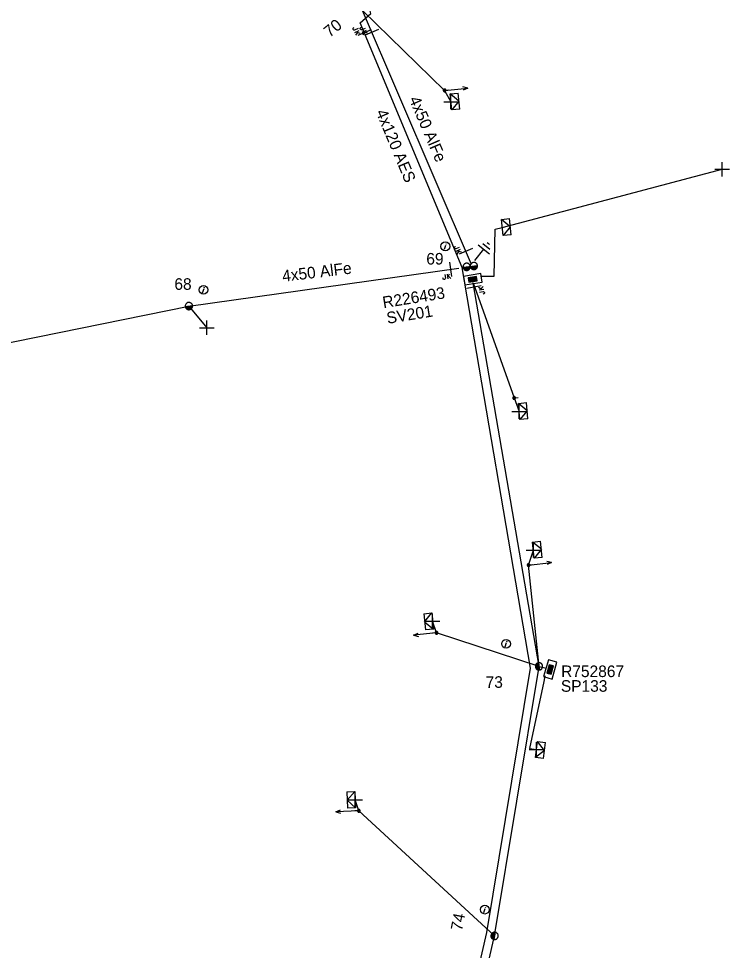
# Model space of a CAD drawing. Extents: x -544780 to -541582, y -1198995 to -1196551.
# Drawn here: x -542641.2 to -542579.9, y -1198149.8 to -1198069.4 of the extents above; entities that cross this region are included whole.
import ezdxf

# ---------------------------------------------------------------- set-up
doc = ezdxf.new("R2010")
doc.units = 0
for name, color, linetype in [('Vrstva 1', 7, 'Continuous'), ('Vrstva 10', 7, 'Continuous'), ('Vrstva 13', 7, 'Continuous'), ('Vrstva 14', 7, 'Continuous'), ('Vrstva 15', 7, 'Continuous'), ('Vrstva 18', 7, 'Continuous'), ('Vrstva 2', 7, 'Continuous'), ('Vrstva 28', 7, 'Continuous'), ('Vrstva 29', 7, 'Continuous'), ('Vrstva 30', 7, 'Continuous'), ('Vrstva 31', 7, 'Continuous'), ('Vrstva 34', 7, 'Continuous'), ('Vrstva 36', 7, 'Continuous'), ('Vrstva 5', 7, 'Continuous'), ('Vrstva 50', 7, 'Continuous'), ('Vrstva 51', 7, 'Continuous'), ('Vrstva 52', 7, 'Continuous'), ('Vrstva 54', 7, 'Continuous'), ('Vrstva 59', 7, 'Continuous'), ('Vrstva 8', 7, 'Continuous'), ('Vrstva 9', 7, 'Continuous')]:
    doc.layers.add(name, color=color, linetype=linetype)

# ---------------------------------------------------------------- blocks, each defined once
blk = doc.blocks.new('NN440')
at = {"layer": 'Vrstva 2'}
for points in [[(0.63, 0), (0.63, 0.06), (0.62, 0.13), (0.6, 0.19), (0.58, 0.25), (0.55, 0.31), (0.51, 0.37), (0.47, 0.42), (0.42, 0.46), (0.37, 0.51), (0.32, 0.54), (0.26, 0.57), (0.2, 0.59), (0.13, 0.61), (0.07, 0.62), (0, 0.63), (-0.06, 0.62), (-0.13, 0.61), (-0.19, 0.59), (-0.26, 0.57), (-0.31, 0.54), (-0.37, 0.51), (-0.42, 0.46), (-0.47, 0.42), (-0.51, 0.37), (-0.54, 0.31), (-0.57, 0.25), (-0.6, 0.19), (-0.62, 0.13), (-0.63, 0.06), (-0.63, 0), (-0.63, -0.07), (-0.62, -0.14), (-0.6, -0.2), (-0.57, -0.26), (-0.54, -0.32), (-0.51, -0.37), (-0.47, -0.43), (-0.42, -0.47), (-0.37, -0.51), (-0.31, -0.55), (-0.26, -0.58), (-0.19, -0.6), (-0.13, -0.62), (-0.06, -0.63), (0, -0.63), (0.07, -0.63), (0.13, -0.62), (0.2, -0.6), (0.26, -0.58), (0.32, -0.55), (0.37, -0.51), (0.42, -0.47), (0.47, -0.43), (0.51, -0.37), (0.55, -0.32), (0.58, -0.26), (0.6, -0.2), (0.62, -0.14), (0.63, -0.07), (0.63, 0)], [(-0.63, 0), (0.63, 0)], [(-0.6, -0.18), (0.57, -0.18)], [(-0.51, -0.32), (0.5, -0.32)], [(-0.37, -0.47), (0.35, -0.47)]]:
    blk.add_lwpolyline(points, dxfattribs=at)
blk = doc.blocks.new('NN450')
at = {"layer": 'Vrstva 2'}
for points in [[(0, 0), (0, 0.07), (-0.01, 0.13), (-0.03, 0.19), (-0.05, 0.25), (-0.08, 0.31), (-0.12, 0.37), (-0.16, 0.42), (-0.21, 0.46), (-0.26, 0.51), (-0.31, 0.54), (-0.37, 0.57), (-0.43, 0.59), (-0.5, 0.61), (-0.56, 0.62), (-0.63, 0.62), (-0.69, 0.62), (-0.75, 0.61), (-0.82, 0.59), (-0.88, 0.57), (-0.94, 0.54), (-0.99, 0.51), (-1.04, 0.46), (-1.09, 0.42), (-1.13, 0.37), (-1.17, 0.31), (-1.2, 0.25), (-1.22, 0.19), (-1.24, 0.13), (-1.25, 0.07), (-1.25, 0), (-1.25, -0.07), (-1.24, -0.13), (-1.22, -0.19), (-1.2, -0.25), (-1.17, -0.31), (-1.13, -0.37), (-1.09, -0.42), (-1.04, -0.46), (-0.99, -0.51), (-0.94, -0.54), (-0.88, -0.57), (-0.82, -0.59), (-0.75, -0.61), (-0.69, -0.62), (-0.62, -0.63), (-0.56, -0.62), (-0.5, -0.61), (-0.43, -0.59), (-0.37, -0.57), (-0.31, -0.54), (-0.26, -0.51), (-0.21, -0.46), (-0.16, -0.42), (-0.12, -0.37), (-0.08, -0.31), (-0.05, -0.25), (-0.03, -0.19), (-0.01, -0.13), (0, -0.07), (0, 0)], [(1.25, 0), (1.25, 0.07), (1.24, 0.13), (1.22, 0.19), (1.2, 0.25), (1.17, 0.31), (1.13, 0.37), (1.09, 0.42), (1.04, 0.46), (0.99, 0.51), (0.94, 0.54), (0.88, 0.57), (0.82, 0.59), (0.75, 0.61), (0.69, 0.62), (0.62, 0.62), (0.56, 0.62), (0.5, 0.61), (0.43, 0.59), (0.37, 0.57), (0.31, 0.54), (0.26, 0.51), (0.21, 0.46), (0.16, 0.42), (0.12, 0.37), (0.08, 0.31), (0.05, 0.25), (0.03, 0.19), (0.01, 0.13), (0, 0.07), (0, 0), (0, -0.07), (0.01, -0.13), (0.03, -0.19), (0.05, -0.25), (0.08, -0.31), (0.12, -0.37), (0.16, -0.42), (0.21, -0.46), (0.26, -0.51), (0.31, -0.54), (0.37, -0.57), (0.43, -0.59), (0.5, -0.61), (0.56, -0.62), (0.63, -0.63), (0.69, -0.62), (0.75, -0.61), (0.82, -0.59), (0.88, -0.57), (0.94, -0.54), (0.99, -0.51), (1.04, -0.46), (1.09, -0.42), (1.13, -0.37), (1.17, -0.31), (1.2, -0.25), (1.22, -0.19), (1.24, -0.13), (1.25, -0.07), (1.25, 0)], [(-1.25, 0), (1.25, 0)], [(-1.23, -0.16), (-0.02, -0.16)], [(-1.16, -0.32), (-0.09, -0.32)], [(-1.03, -0.47), (-0.22, -0.47)], [(0.02, -0.16), (1.23, -0.16)], [(0.09, -0.32), (1.16, -0.32)], [(0.22, -0.47), (1.03, -0.47)]]:
    blk.add_lwpolyline(points, dxfattribs=at)
blk = doc.blocks.new('NN560')
at = {"layer": 'Vrstva 2'}
for points in [[(1.999, -0.001), (1.59, 0.141)], [(0, -0.001), (1.999, -0.001)], [(1.999, -0.001), (1.59, -0.134)]]:
    blk.add_lwpolyline(points, dxfattribs=at)
blk = doc.blocks.new('NN840')
at = {"layer": 'Vrstva 15'}
for points in [[(0.003, 0.619), (0.003, -0.631)], [(-0.745, -0.71), (-0.745, -0.66)], [(-0.73, -0.764), (-0.745, -0.71)], [(-0.657, -0.798), (-0.73, -0.764)], [(-0.627, -0.798), (-0.657, -0.798)], [(-0.558, -0.764), (-0.627, -0.798)], [(-0.538, -0.71), (-0.558, -0.764)], [(-0.538, -0.385), (-0.538, -0.71)], [(-0.332, -0.385), (-0.332, -0.798)], [(-0.332, -0.641), (-0.125, -0.385)], [(-0.263, -0.557), (-0.091, -0.798)]]:
    blk.add_lwpolyline(points, dxfattribs=at)
blk = doc.blocks.new('NN770')
at = {"layer": 'Vrstva 10'}
for p, q in [((0.002, 0.187), (0.002, 0.263)), ((0.002, -0.276), (0.002, 0.111))]:
    blk.add_line(p, q, dxfattribs=at)
blk.add_circle((0, -0.008), 0.375, dxfattribs=at)
blk = doc.blocks.new('NN800')
at = {"layer": 'Vrstva 1'}
for points in [[(-0.442, 0.442), (0.442, -0.442)], [(-0.442, -0.442), (0.442, 0.442)]]:
    blk.add_lwpolyline(points, dxfattribs=at)
blk = doc.blocks.new('NN620')
at = {"layer": 'Vrstva 8'}
for points in [[(0.752, 0.004), (-0.748, 0.004)], [(-0.748, 0.004), (-0.748, -0.746)], [(0.752, -0.746), (0.752, 0.004)], [(-0.748, -0.746), (0.752, -0.746)], [(0.368, -0.18), (-0.376, -0.18)], [(-0.376, -0.18), (-0.376, -0.558)], [(-0.376, -0.558), (0.368, -0.558)], [(0.321, -0.227), (-0.329, -0.227)], [(-0.329, -0.227), (-0.329, -0.51)], [(-0.329, -0.51), (0.321, -0.51)], [(0.274, -0.274), (-0.281, -0.274)], [(-0.281, -0.274), (-0.281, -0.463)], [(-0.281, -0.463), (0.274, -0.463)], [(0.227, -0.321), (-0.234, -0.321)], [(-0.234, -0.321), (-0.234, -0.416)], [(-0.234, -0.416), (0.227, -0.416)], [(-0.193, -0.369), (0.185, -0.369)], [(0.227, -0.416), (0.227, -0.321)], [(0.274, -0.463), (0.274, -0.274)], [(0.321, -0.51), (0.321, -0.227)], [(0.368, -0.558), (0.368, -0.18)]]:
    blk.add_lwpolyline(points, dxfattribs=at)
blk = doc.blocks.new('NN630')
at = {"layer": 'Vrstva 9'}
for points in [[(-0.003, -0.7), (-0.703, 0)], [(-0.703, -0.7), (-0.703, 0), (0.697, 0), (0.697, -0.7)], [(-0.703, -0.7), (0.697, -0.7)], [(-0.003, -0.7), (0.697, 0)]]:
    blk.add_lwpolyline(points, dxfattribs=at)
blk = doc.blocks.new('NN810')
at = {"layer": 'Vrstva 14'}
for points in [[(0.004, -0.64), (0.004, -1.89)], [(0.629, -1.89), (-0.621, -1.89)], [(0.388, -2.2), (-0.399, -2.2)], [(0.004, -2.515), (-0.124, -2.515)], [(0.137, -2.515), (0.004, -2.515)]]:
    blk.add_lwpolyline(points, dxfattribs=at)
blk = doc.blocks.new('NN500')
at = {"layer": 'Vrstva 2'}
for points in [[(0, -0.24), (0.02, -0.23), (0.05, -0.23), (0.07, -0.22), (0.09, -0.22), (0.12, -0.2), (0.14, -0.19), (0.16, -0.18), (0.17, -0.16), (0.19, -0.14), (0.2, -0.12), (0.21, -0.1), (0.22, -0.07), (0.23, -0.05), (0.23, -0.02), (0.23, 0), (0.23, 0.02), (0.23, 0.05), (0.22, 0.07), (0.21, 0.1), (0.2, 0.12), (0.19, 0.14), (0.17, 0.16), (0.16, 0.17), (0.14, 0.19), (0.12, 0.2), (0.09, 0.21), (0.07, 0.22), (0.05, 0.23), (0.02, 0.23), (0, 0.23), (-0.03, 0.23), (-0.05, 0.23), (-0.07, 0.22), (-0.1, 0.21), (-0.12, 0.2), (-0.14, 0.19), (-0.16, 0.17), (-0.18, 0.16), (-0.19, 0.14), (-0.2, 0.12), (-0.22, 0.1), (-0.22, 0.07), (-0.23, 0.05), (-0.23, 0.02), (-0.24, 0), (-0.23, -0.02), (-0.23, -0.05), (-0.22, -0.07), (-0.22, -0.1), (-0.2, -0.12), (-0.19, -0.14), (-0.18, -0.16), (-0.16, -0.18), (-0.14, -0.19), (-0.12, -0.2), (-0.1, -0.22), (-0.07, -0.22), (-0.05, -0.23), (-0.03, -0.23), (0, -0.24)], [(0, -0.24), (0.02, -0.23), (0.05, -0.23), (0.07, -0.22), (0.09, -0.22), (0.12, -0.2), (0.14, -0.19), (0.16, -0.18), (0.17, -0.16), (0.19, -0.14), (0.2, -0.12), (0.21, -0.1), (0.22, -0.07), (0.23, -0.05), (0.23, -0.02), (0.23, 0), (0.23, 0.02), (0.23, 0.05), (0.22, 0.07), (0.21, 0.1), (0.2, 0.12), (0.19, 0.14), (0.17, 0.16), (0.16, 0.17), (0.14, 0.19), (0.12, 0.2), (0.09, 0.21), (0.07, 0.22), (0.05, 0.23), (0.02, 0.23), (0, 0.23), (-0.03, 0.23), (-0.05, 0.23), (-0.07, 0.22), (-0.1, 0.21), (-0.12, 0.2), (-0.14, 0.19), (-0.16, 0.17), (-0.18, 0.16), (-0.19, 0.14), (-0.2, 0.12), (-0.22, 0.1), (-0.22, 0.07), (-0.23, 0.05), (-0.23, 0.02), (-0.24, 0), (-0.23, -0.02), (-0.23, -0.05), (-0.22, -0.07), (-0.22, -0.1), (-0.2, -0.12), (-0.19, -0.14), (-0.18, -0.16), (-0.16, -0.18), (-0.14, -0.19), (-0.12, -0.2), (-0.1, -0.22), (-0.07, -0.22), (-0.05, -0.23), (-0.03, -0.23), (0, -0.24)], [(0, -0.21), (0.02, -0.2), (0.04, -0.2), (0.06, -0.2), (0.08, -0.19), (0.1, -0.18), (0.12, -0.17), (0.14, -0.15), (0.15, -0.14), (0.16, -0.12), (0.18, -0.1), (0.19, -0.08), (0.19, -0.06), (0.2, -0.04), (0.2, -0.02), (0.2, 0), (0.2, 0.02), (0.2, 0.04), (0.19, 0.06), (0.19, 0.08), (0.18, 0.1), (0.16, 0.12), (0.15, 0.14), (0.14, 0.15), (0.12, 0.17), (0.1, 0.18), (0.08, 0.19), (0.06, 0.19), (0.04, 0.2), (0.02, 0.2), (0, 0.2), (-0.02, 0.2), (-0.04, 0.2), (-0.06, 0.19), (-0.08, 0.19), (-0.1, 0.18), (-0.12, 0.17), (-0.14, 0.15), (-0.15, 0.14), (-0.17, 0.12), (-0.18, 0.1), (-0.19, 0.08), (-0.2, 0.06), (-0.2, 0.04), (-0.21, 0.02), (-0.21, 0), (-0.21, -0.02), (-0.2, -0.04), (-0.2, -0.06), (-0.19, -0.08), (-0.18, -0.1), (-0.17, -0.12), (-0.15, -0.14), (-0.14, -0.15), (-0.12, -0.17), (-0.1, -0.18), (-0.08, -0.19), (-0.06, -0.2), (-0.04, -0.2), (-0.02, -0.2), (0, -0.21)], [(0, -0.18), (0.02, -0.18), (0.04, -0.17), (0.05, -0.17), (0.07, -0.16), (0.09, -0.15), (0.1, -0.14), (0.12, -0.13), (0.13, -0.12), (0.14, -0.1), (0.15, -0.09), (0.16, -0.07), (0.17, -0.05), (0.17, -0.04), (0.17, -0.02), (0.17, 0), (0.17, 0.02), (0.17, 0.04), (0.17, 0.05), (0.16, 0.07), (0.15, 0.09), (0.14, 0.1), (0.13, 0.12), (0.12, 0.13), (0.1, 0.14), (0.09, 0.15), (0.07, 0.16), (0.05, 0.17), (0.04, 0.17), (0.02, 0.17), (0, 0.18), (-0.02, 0.17), (-0.04, 0.17), (-0.06, 0.17), (-0.07, 0.16), (-0.09, 0.15), (-0.1, 0.14), (-0.12, 0.13), (-0.13, 0.12), (-0.14, 0.1), (-0.15, 0.09), (-0.16, 0.07), (-0.17, 0.05), (-0.17, 0.04), (-0.18, 0.02), (-0.18, 0), (-0.18, -0.02), (-0.17, -0.04), (-0.17, -0.05), (-0.16, -0.07), (-0.15, -0.09), (-0.14, -0.1), (-0.13, -0.12), (-0.12, -0.13), (-0.1, -0.14), (-0.09, -0.15), (-0.07, -0.16), (-0.06, -0.17), (-0.04, -0.17), (-0.02, -0.18), (0, -0.18)], [(0, -0.15), (0.01, -0.15), (0.03, -0.14), (0.04, -0.14), (0.06, -0.13), (0.07, -0.13), (0.08, -0.12), (0.1, -0.11), (0.11, -0.1), (0.12, -0.09), (0.13, -0.07), (0.13, -0.06), (0.14, -0.05), (0.14, -0.03), (0.14, -0.02), (0.14, 0), (0.14, 0.01), (0.14, 0.03), (0.14, 0.04), (0.13, 0.06), (0.13, 0.07), (0.12, 0.09), (0.11, 0.1), (0.1, 0.11), (0.08, 0.12), (0.07, 0.13), (0.06, 0.13), (0.04, 0.14), (0.03, 0.14), (0.01, 0.14), (0, 0.15), (-0.02, 0.14), (-0.03, 0.14), (-0.05, 0.14), (-0.06, 0.13), (-0.07, 0.13), (-0.09, 0.12), (-0.1, 0.11), (-0.11, 0.1), (-0.12, 0.09), (-0.13, 0.07), (-0.13, 0.06), (-0.14, 0.04), (-0.14, 0.03), (-0.15, 0.01), (-0.15, 0), (-0.15, -0.02), (-0.14, -0.03), (-0.14, -0.05), (-0.13, -0.06), (-0.13, -0.07), (-0.12, -0.09), (-0.11, -0.1), (-0.1, -0.11), (-0.09, -0.12), (-0.07, -0.13), (-0.06, -0.13), (-0.05, -0.14), (-0.03, -0.14), (-0.02, -0.15), (0, -0.15)], [(0, -0.12), (0.01, -0.12), (0.02, -0.11), (0.03, -0.11), (0.05, -0.11), (0.06, -0.1), (0.07, -0.09), (0.08, -0.09), (0.09, -0.08), (0.09, -0.07), (0.1, -0.06), (0.11, -0.05), (0.11, -0.04), (0.11, -0.02), (0.11, -0.01), (0.12, 0), (0.11, 0.01), (0.11, 0.02), (0.11, 0.04), (0.11, 0.05), (0.1, 0.06), (0.09, 0.07), (0.09, 0.08), (0.08, 0.09), (0.07, 0.09), (0.06, 0.1), (0.05, 0.11), (0.03, 0.11), (0.02, 0.11), (0.01, 0.12), (0, 0.12), (-0.01, 0.12), (-0.03, 0.11), (-0.04, 0.11), (-0.05, 0.11), (-0.06, 0.1), (-0.07, 0.09), (-0.08, 0.09), (-0.09, 0.08), (-0.1, 0.07), (-0.1, 0.06), (-0.11, 0.05), (-0.11, 0.04), (-0.12, 0.02), (-0.12, 0.01), (-0.12, 0), (-0.12, -0.01), (-0.12, -0.02), (-0.11, -0.04), (-0.11, -0.05), (-0.1, -0.06), (-0.1, -0.07), (-0.09, -0.08), (-0.08, -0.09), (-0.07, -0.09), (-0.06, -0.1), (-0.05, -0.11), (-0.04, -0.11), (-0.03, -0.11), (-0.01, -0.12), (0, -0.12)], [(0, -0.09), (0.01, -0.09), (0.02, -0.09), (0.03, -0.08), (0.03, -0.08), (0.04, -0.08), (0.05, -0.07), (0.06, -0.07), (0.06, -0.06), (0.07, -0.05), (0.07, -0.04), (0.08, -0.04), (0.08, -0.03), (0.08, -0.02), (0.09, -0.01), (0.09, 0), (0.09, 0.01), (0.08, 0.02), (0.08, 0.03), (0.08, 0.03), (0.07, 0.04), (0.07, 0.05), (0.06, 0.06), (0.06, 0.06), (0.05, 0.07), (0.04, 0.07), (0.03, 0.08), (0.03, 0.08), (0.02, 0.08), (0.01, 0.09), (0, 0.09), (-0.01, 0.09), (-0.02, 0.08), (-0.03, 0.08), (-0.04, 0.08), (-0.04, 0.07), (-0.05, 0.07), (-0.06, 0.06), (-0.07, 0.06), (-0.07, 0.05), (-0.08, 0.04), (-0.08, 0.03), (-0.08, 0.03), (-0.09, 0.02), (-0.09, 0.01), (-0.09, 0), (-0.09, -0.01), (-0.09, -0.02), (-0.08, -0.03), (-0.08, -0.04), (-0.08, -0.04), (-0.07, -0.05), (-0.07, -0.06), (-0.06, -0.07), (-0.05, -0.07), (-0.04, -0.08), (-0.04, -0.08), (-0.03, -0.08), (-0.02, -0.09), (-0.01, -0.09), (0, -0.09)], [(0, -0.06), (0, -0.06), (0.01, -0.06), (0.02, -0.05), (0.02, -0.05), (0.03, -0.05), (0.03, -0.05), (0.04, -0.04), (0.04, -0.04), (0.05, -0.03), (0.05, -0.03), (0.05, -0.02), (0.05, -0.02), (0.05, -0.01), (0.06, -0.01), (0.06, 0), (0.06, 0.01), (0.05, 0.01), (0.05, 0.02), (0.05, 0.02), (0.05, 0.03), (0.05, 0.03), (0.04, 0.04), (0.04, 0.04), (0.03, 0.05), (0.03, 0.05), (0.02, 0.05), (0.02, 0.05), (0.01, 0.06), (0, 0.06), (0, 0.06), (-0.01, 0.06), (-0.01, 0.06), (-0.02, 0.05), (-0.02, 0.05), (-0.03, 0.05), (-0.03, 0.05), (-0.04, 0.04), (-0.04, 0.04), (-0.05, 0.03), (-0.05, 0.03), (-0.05, 0.02), (-0.06, 0.02), (-0.06, 0.01), (-0.06, 0.01), (-0.06, 0), (-0.06, -0.01), (-0.06, -0.01), (-0.06, -0.02), (-0.05, -0.02), (-0.05, -0.03), (-0.05, -0.03), (-0.04, -0.04), (-0.04, -0.04), (-0.03, -0.05), (-0.03, -0.05), (-0.02, -0.05), (-0.02, -0.05), (-0.01, -0.06), (-0.01, -0.06), (0, -0.06)], [(0, -0.03), (0, -0.03), (0, -0.03), (0.01, -0.03), (0.01, -0.03), (0.01, -0.02), (0.02, -0.02), (0.02, -0.02), (0.02, -0.02), (0.02, -0.02), (0.02, -0.01), (0.02, -0.01), (0.03, -0.01), (0.03, -0.01), (0.03, 0), (0.03, 0), (0.03, 0), (0.03, 0.01), (0.03, 0.01), (0.02, 0.01), (0.02, 0.01), (0.02, 0.02), (0.02, 0.02), (0.02, 0.02), (0.02, 0.02), (0.01, 0.02), (0.01, 0.02), (0.01, 0.03), (0, 0.03), (0, 0.03), (0, 0.03), (0, 0.03), (-0.01, 0.03), (-0.01, 0.03), (-0.01, 0.02), (-0.02, 0.02), (-0.02, 0.02), (-0.02, 0.02), (-0.02, 0.02), (-0.02, 0.02), (-0.03, 0.01), (-0.03, 0.01), (-0.03, 0.01), (-0.03, 0.01), (-0.03, 0), (-0.03, 0), (-0.03, 0), (-0.03, -0.01), (-0.03, -0.01), (-0.03, -0.01), (-0.03, -0.01), (-0.02, -0.02), (-0.02, -0.02), (-0.02, -0.02), (-0.02, -0.02), (-0.02, -0.02), (-0.01, -0.03), (-0.01, -0.03), (-0.01, -0.03), (0, -0.03), (0, -0.03)], [(0.23, 0), (0.7, 0)]]:
    blk.add_lwpolyline(points, dxfattribs=at)

msp = doc.modelspace()

# ---------------------------------------------------------------- linework, layer by layer
at = {"layer": 'Vrstva 1'}
for points in [[(-542602.187, -1198090.645), (-542611.599, -1198068.738)], [(-542643.45, -1198097.65), (-542626.56, -1198094.23), (-542603.282, -1198090.95)], [(-542596.361, -1198125.303), (-542602.029, -1198092.226)], [(-542605.571, -1198172.106), (-542600.193, -1198148.545), (-542596.361, -1198125.303)]]:
    msp.add_lwpolyline(points, dxfattribs=at)
at = {"layer": 'Vrstva 5'}
msp.add_lwpolyline([(-542596.361, -1198125.303), (-542595.75, -1198125.471)], dxfattribs=at)
at = {"layer": 'Vrstva 50'}
msp.add_lwpolyline([(-542605.918, -1198172.022), (-542606.121, -1198171.206), (-542600.863, -1198148.266), (-542597.105, -1198125.466), (-542602.99, -1198090.905), (-542611.789, -1198069.811), (-542610.856, -1198068.995), (-542610.915, -1198068.762)], dxfattribs=at)
at = {"layer": 'Vrstva 52'}
for points in [[(-542601.404, -1198091.641), (-542600.222, -1198091.641), (-542600.144, -1198087.591), (-542599.535, -1198087.454)], [(-542595.859, -1198126.13), (-542595.94, -1198126.615), (-542597.185, -1198132.379), (-542596.579, -1198132.47)]]:
    msp.add_lwpolyline(points, dxfattribs=at)
at = {"layer": 'Vrstva 54'}
for points in [[(-542611.599, -1198068.738), (-542604.504, -1198075.632), (-542603.96, -1198076.623)], [(-542596.361, -1198125.303), (-542597.263, -1198116.567), (-542596.847, -1198115.279)], [(-542596.361, -1198125.303), (-542605.204, -1198122.408), (-542605.536, -1198121.399)], [(-542600.193, -1198148.545), (-542611.9, -1198137.763), (-542612.209, -1198136.805)]]:
    msp.add_lwpolyline(points, dxfattribs=at)
at = {"layer": 'Vrstva 59'}
for points in [[(-542599.535, -1198087.454), (-542580.568, -1198082.44)], [(-542626.56, -1198094.23), (-542625.01, -1198096.102)]]:
    msp.add_lwpolyline(points, dxfattribs=at)
at = {"layer": 'Vrstva 8'}
msp.add_lwpolyline([(-542602.029, -1198092.226), (-542598.509, -1198102.157), (-542598.073, -1198103.32)], dxfattribs=at)

# ---------------------------------------------------------------- block references
at = {"layer": 'Vrstva 13'}
for name, p, xscale, yscale, rotation in [('NN500', (-542604.504, -1198075.632), 0.49999999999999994, 0.49999999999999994, 5.811999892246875), ('NN450', (-542602.29, -1198090.81), 0.49999999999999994, 0.5, 7.011857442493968), ('NN440', (-542626.56, -1198094.23), 0.5, 0.49999999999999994, 8.02434073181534), ('NN500', (-542598.509, -1198102.157), 0.5, 0.5, 5.184999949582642), ('NN500', (-542597.263, -1198116.567), 0.49999999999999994, 0.5, 6.068999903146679), ('NN500', (-542605.204, -1198122.408), 0.5, 0.5, -173.86200011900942), ('NN440', (-542596.362, -1198125.304), 0.5, 0.5, -83.93083058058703), ('NN500', (-542611.9, -1198137.763), 0.49999999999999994, 0.4999999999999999, -177.792999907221), ('NN440', (-542600.194, -1198148.544), 0.5, 0.5, -101.20079730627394)]:
    msp.add_blockref(name, p, dxfattribs=dict(at, xscale=xscale, yscale=yscale, rotation=rotation))
for p, rotation in [((-542604.504, -1198075.632), 5.8124834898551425), ((-542597.263, -1198116.567), 6.069169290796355), ((-542605.204, -1198122.408), -173.86218326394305), ((-542611.9, -1198137.763), -177.79250844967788)]:
    msp.add_blockref('NN560', p, dxfattribs=dict(at, rotation=rotation))
at = {"layer": 'Vrstva 15', "rotation": 141.4225458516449}
msp.add_blockref('NN810', (-542602.29, -1198090.81), dxfattribs=at)
at = {"layer": 'Vrstva 18'}
for p, rotation in [((-542611.41, -1198070.657), -67.35738055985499), ((-542610.787, -1198070.628), -66.7499776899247), ((-542602.674, -1198089.513), -66.7499776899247), ((-542604.001, -1198091.051), 8.021005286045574), ((-542601.969, -1198092.577), 99.73452398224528)]:
    msp.add_blockref('NN840', p, dxfattribs=dict(at, rotation=rotation))
at = {"layer": 'Vrstva 28'}
for p, rotation in [((-542602.135, -1198091.558), 9.186999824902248), ((-542595.75, -1198125.471), 73.93062233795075)]:
    msp.add_blockref('NN620', p, dxfattribs=dict(at, rotation=rotation))
at = {"layer": 'Vrstva 31'}
for p, rotation in [((-542603.96, -1198076.623), 95.8124833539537), ((-542599.535, -1198087.454), 95.74742775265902), ((-542598.073, -1198103.32), 95.18505282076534), ((-542596.847, -1198115.279), 96.06916943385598), ((-542605.536, -1198121.399), -83.86218332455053), ((-542596.579, -1198132.471), 82.29691661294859), ((-542612.209, -1198136.805), -87.79250831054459)]:
    msp.add_blockref('NN630', p, dxfattribs=dict(at, rotation=rotation))
at = {"layer": 'Vrstva 34'}
for p, rotation in [((-542603.96, -1198076.623), 45), ((-542580.568, -1198082.44), 45.00000009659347), ((-542625.01, -1198096.102), 45), ((-542598.073, -1198103.32), 45), ((-542596.847, -1198115.279), 44.99999995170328), ((-542605.536, -1198121.399), 45), ((-542596.579, -1198132.47), 45), ((-542612.209, -1198136.805), 45)]:
    msp.add_blockref('NN800', p, dxfattribs=dict(at, rotation=rotation))
at = {"layer": 'Vrstva 36'}
for p, rotation in [((-542604.439, -1198089.074), -18.70401939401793), ((-542625.295, -1198092.827), -18.70401939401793), ((-542599.205, -1198123.352), -18.70401937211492), ((-542601.035, -1198146.277), -18.70401939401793)]:
    msp.add_blockref('NN770', p, dxfattribs=dict(at, rotation=rotation))

# ---------------------------------------------------------------- texts
at = {"layer": 'Vrstva 14'}
for s, rotation, p in [('70', 39.077, (-542614.419, -1198071.111)), ('69', 0.105, (-542606.081, -1198090.655)), ('68', 0.113, (-542627.812, -1198092.835)), ('73', 0.211, (-542600.963, -1198127.16)), ('74', 78.799, (-542603.013, -1198148.159))]:
    msp.add_text(s, height=1, rotation=rotation, dxfattribs=at).set_placement(p)
at = {"layer": 'Vrstva 2'}
for rotation, p in [(293.25, (-542607.599, -1198076.391)), (6.909, (-542618.453, -1198092.148))]:
    msp.add_text('4x50 AlFe', height=1, rotation=rotation, dxfattribs=at).set_placement(p)
at = {"layer": 'Vrstva 29'}
msp.add_text('R226493', height=1, rotation=9.187, dxfattribs=at).set_placement((-542609.774, -1198094.422))
msp.add_text('R752867', height=1, dxfattribs=at).set_placement((-542594.455, -1198126.229))
at = {"layer": 'Vrstva 30'}
msp.add_text('SV201', height=1, rotation=9.187, dxfattribs=at).set_placement((-542609.429, -1198095.768))
msp.add_text('SP133', height=1, dxfattribs=at).set_placement((-542594.476, -1198127.494))
at = {"layer": 'Vrstva 51'}
msp.add_text('4x120 AES', height=1, rotation=292.643, dxfattribs=at).set_placement((-542610.453, -1198077.509))

doc.saveas('drawing.dxf')
